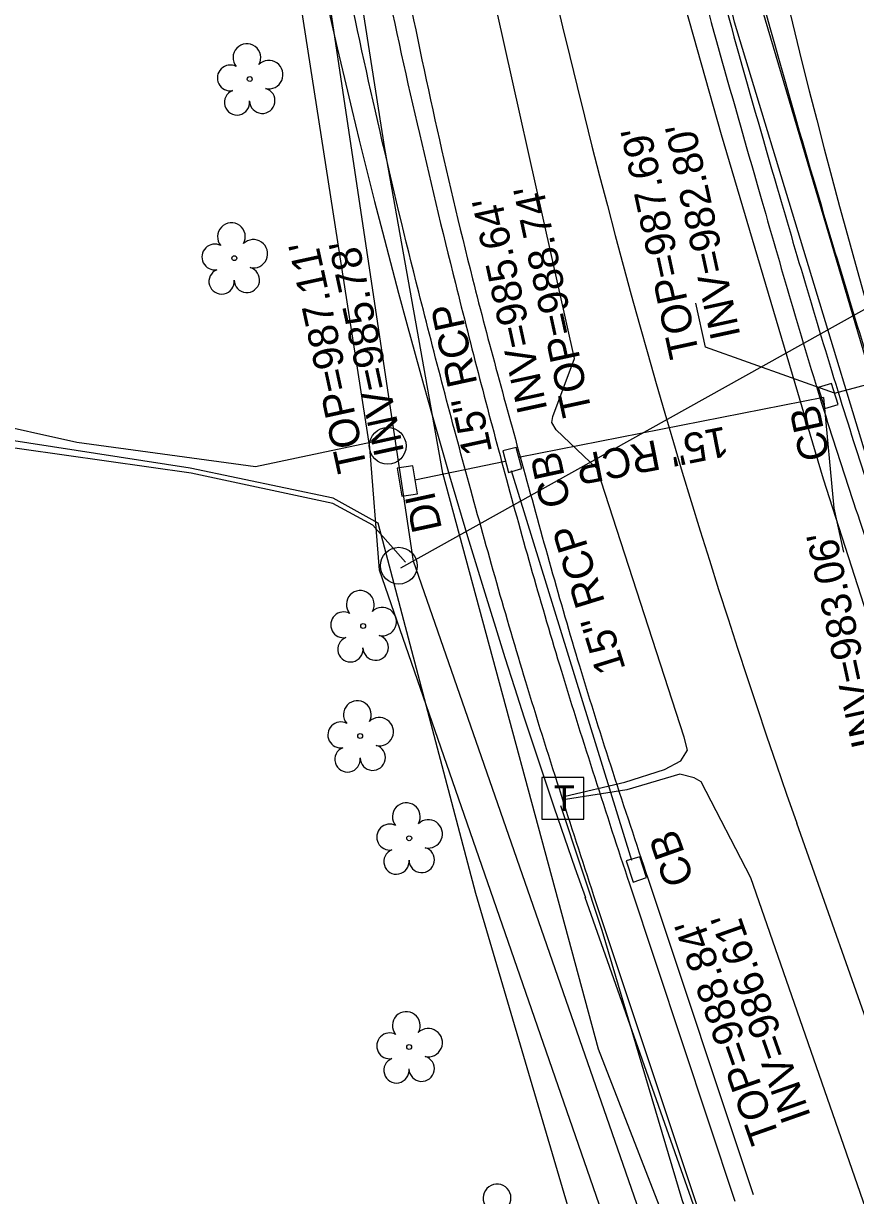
# Model space of a CAD drawing. Extents: x 1614427 to 1617186, y 896524 to 905462.
# Drawn here: x 1615976.5 to 1616087.8, y 904278.6 to 904435.4 of the extents above; entities that cross this region are included whole.
import ezdxf

# ---------------------------------------------------------------- set-up
doc = ezdxf.new("R2010")
doc.units = 0
for name, color, linetype in [('Exist Horizontal Alignment', 7, 'Continuous'), ('Exist Right of Way Line', 7, 'Continuous'), ('Exist Roads Curbs', 7, 'Continuous'), ('Exist Roads EOP', 7, 'Continuous'), ('Exist Roads EOP Other', 7, 'Continuous'), ('Exist Structure Minor Catch Basin', 7, 'Continuous'), ('Exist Structure Minor Catch Basin Leader', 7, 'Continuous'), ('Exist Structure Minor Catch Basin Text', 7, 'Continuous'), ('Exist Structure Minor Catch Basin Top Elevation', 7, 'Continuous'), ('Exist Structure Minor Drop Inlet', 7, 'Continuous'), ('Exist Structure Minor Drop Inlet Text', 7, 'Continuous'), ('Exist Structure Minor Drop Inlet Top Elevation', 7, 'Continuous'), ('Exist Structure Minor Pipes RCP 15 Inch', 7, 'Continuous'), ('Exist Structure Minor Pipes RCP 15 Inch Invert', 7, 'Continuous'), ('Exist Structure Minor Pipes RCP 15 Inch Leader', 7, 'Continuous'), ('Exist Structure Minor Pipes RCP 15 Inch Text', 7, 'Continuous'), ('Exist Structure Minor Pipes RCP 18 Inch', 7, 'Continuous'), ('Exist Structure Minor Pipes RCP 18 Inch Invert', 7, 'Continuous'), ('Exist Utilities Gas UG Line SUE LOS B', 7, 'Continuous'), ('Exist Utilities Other Pole CELL', 7, 'Continuous'), ('Exist Utilities Power UG Cable SUE LOS B', 7, 'Continuous'), ('Exist Utilities Power UG Cable SUE LOS D', 7, 'Continuous'), ('Exist Utilities Telephone Pedestal CELL', 7, 'Continuous'), ('Exist Utilities Telephone UG Cable SUE LOS B', 7, 'Continuous'), ('Exist Utilities Telephone UG FO SUE LOS B', 7, 'Continuous'), ('Exist Utilities TV UG Cable SUE LOS B', 7, 'Continuous'), ('Exist Utilities TV UG Cable SUE LOS D', 7, 'Continuous'), ('Exist Utilities TV UG FO Cable SUE LOS B', 7, 'Continuous'), ('Exist Utilities Water UG Line SUE LOS B', 7, 'Continuous'), ('Exist Vegetation Tree CELL', 7, 'Continuous')]:
    doc.layers.add(name, color=color, linetype=linetype)

# ---------------------------------------------------------------- blocks, each defined once
blk = doc.blocks.new('EXIST UTILITIES TELEPHONE PEDESTAL')
at = {"layer": 'Exist Utilities Telephone Pedestal CELL'}
blk.add_line((0, 0), (0, 0), dxfattribs=at)
blk.add_lwpolyline([(-0.0545, -0.0565), (0.0574, -0.0565), (0.0574, 0.0554), (-0.0545, 0.0554), (-0.0545, -0.0565)], dxfattribs=at)
blk.add_text('T', height=0.0684, dxfattribs=at).set_placement((-0.0226, -0.0343))

msp = doc.modelspace()

# ---------------------------------------------------------------- linework, layer by layer
at = {"layer": 'Exist Horizontal Alignment'}
msp.add_line((1616145.53, 904142.15), (1616079.93, 904328.43), dxfattribs=at)
msp.add_arc((1617077.64, 904679.78), 1057.77, 185.13333, 199.4, dxfattribs=at)
at = {"layer": 'Exist Right of Way Line'}
msp.add_line((1616117.23, 904132.18), (1616051.63, 904318.47), dxfattribs=at)
for radius in [1027.77, 1087.77]:
    msp.add_arc((1617077.64, 904679.78), radius, 185.13333, 199.4, dxfattribs=at)
at = {"layer": 'Exist Roads Curbs'}
msp.add_line((1616057.52, 904320.31), (1616071.65, 904277.84), dxfattribs=at)
for points in [[(1616036.89, 904712.38), (1616036.47, 904709.78), (1616036.41, 904704.57), (1616037.92, 904663.56), (1616040.29, 904622.52), (1616044.13, 904581.91), (1616049.52, 904539.43), (1616056.84, 904495.96), (1616066.12, 904453.97), (1616077.29, 904413.44), (1616085.97, 904384.46), (1616094.57, 904358.18), (1616103.14, 904334.3)], [(1615997.69, 904709.96), (1615998.81, 904662.39), (1616001.48, 904618.72), (1616005.29, 904576.95), (1616010.16, 904533.14), (1616016.37, 904488.29), (1616024.44, 904443.46), (1616034.24, 904400.68), (1616040.86, 904375.22), (1616048.42, 904348.78), (1616057.52, 904320.31)]]:
    msp.add_spline(points, degree=3, dxfattribs=at)
at = {"layer": 'Exist Roads EOP'}
msp.add_line((1616059.98, 904321.05), (1616074.08, 904278.73), dxfattribs=at)
for points in [[(1616075.74, 904745.69), (1616063.59, 904746.06), (1616055.4, 904744.64), (1616049.66, 904742.08), (1616047.05, 904740.31), (1616042.03, 904735.52), (1616039.5, 904732.38), (1616037.34, 904728.4), (1616035.1, 904719.25), (1616034.05, 904709.96), (1616033.94, 904704.26), (1616035.54, 904663.34), (1616037.88, 904622.38), (1616041.67, 904581.5), (1616047.12, 904539.04), (1616054.36, 904495.38), (1616063.72, 904453.46), (1616074.98, 904412.62), (1616083.53, 904383.7), (1616092.27, 904357.36), (1616100.84, 904333.27)], [(1616000.22, 904709.8), (1616001.23, 904662.78), (1616003.98, 904618.91), (1616007.63, 904577.2), (1616012.51, 904533.44), (1616018.8, 904488.71), (1616027.01, 904443.97), (1616036.54, 904401.25), (1616043.36, 904375.84), (1616050.84, 904349.46), (1616059.98, 904321.05)]]:
    msp.add_spline(points, degree=3, dxfattribs=at)
at = {"layer": 'Exist Roads EOP Other'}
msp.add_line((1616066.88, 904276.41), (1616052.78, 904318.7), dxfattribs=at)
for points in [[(1616041.38, 904704.69), (1616042.91, 904663.74), (1616045.28, 904623.06), (1616049.16, 904582.4), (1616054.54, 904539.86), (1616061.85, 904496.88), (1616070.96, 904455.18), (1616082.1, 904414.74), (1616090.78, 904386), (1616099.26, 904359.95), (1616107.9, 904336.06)], [(1616052.78, 904318.7), (1616043.67, 904347.34), (1616036.08, 904373.84), (1616029.35, 904399.46), (1616019.45, 904442.61), (1616011.39, 904487.69), (1616005.24, 904532.38), (1616000.37, 904576.64), (1615999.71, 904583.21)]]:
    msp.add_spline(points, degree=3, dxfattribs=at)
at = {"layer": 'Exist Structure Minor Catch Basin'}
for points in [[(1616084.55, 904387.26), (1616082.76, 904386.71), (1616083.67, 904383.89), (1616085.44, 904384.43), (1616084.55, 904387.26)], [(1616041.33, 904375.36), (1616043.13, 904375.88), (1616042.38, 904378.7), (1616040.58, 904378.23), (1616041.33, 904375.36)], [(1616058.01, 904320.52), (1616059.81, 904321.14), (1616058.9, 904323.9), (1616057.09, 904323.36), (1616058.01, 904320.52)]]:
    msp.add_lwpolyline(points, dxfattribs=at)
at = {"layer": 'Exist Structure Minor Catch Basin Leader'}
msp.add_lwpolyline([(1616084.97, 904385.98), (1616067.71, 904392.12), (1616066.43, 904397.99)], dxfattribs=at)
at = {"layer": 'Exist Structure Minor Drop Inlet'}
msp.add_lwpolyline([(1616027.09, 904372.19), (1616029.16, 904372.48), (1616028.56, 904376.25), (1616026.46, 904375.93), (1616027.09, 904372.19)], dxfattribs=at)
at = {"layer": 'Exist Structure Minor Pipes RCP 15 Inch'}
for p, q in [((1616083.48, 904385.36), (1616042.7, 904377.35)), ((1616083.48, 904385.36), (1616042.7, 904377.35)), ((1616040.92, 904376.8), (1616028.81, 904374.3)), ((1616040.92, 904376.8), (1616028.81, 904374.3)), ((1616041.71, 904375.62), (1616057.82, 904323.47)), ((1616041.71, 904375.62), (1616057.82, 904323.47))]:
    msp.add_line(p, q, dxfattribs=at)
at = {"layer": 'Exist Structure Minor Pipes RCP 15 Inch Leader'}
msp.add_lwpolyline([(1616083.48, 904385.36), (1616084.88, 904370.55), (1616086.16, 904364.68)], dxfattribs=at)
at = {"layer": 'Exist Structure Minor Pipes RCP 18 Inch'}
msp.add_line((1616084.97, 904385.98), (1616105.4, 904391.46), dxfattribs=at)
msp.add_line((1616084.97, 904385.98), (1616105.4, 904391.46), dxfattribs=at)
at = {"layer": 'Exist Utilities Gas UG Line SUE LOS B'}
msp.add_lwpolyline([(1616112.81, 904150.47), (1616095.02, 904196.89), (1616086.93, 904216.94), (1616080.62, 904232.37), (1616061.55, 904277.17), (1616053.37, 904298.2), (1616032.55, 904375.26), (1616024.82, 904418.68), (1616016.83, 904469.58), (1616008.07, 904526.35), (1616004.5, 904556.45)], dxfattribs=at)
at = {"layer": 'Exist Utilities Other Pole CELL'}
for centre in [(1616025.19, 904378.91), (1616026.67, 904362.87)]:
    msp.add_circle(centre, 2.46, dxfattribs=at)
at = {"layer": 'Exist Utilities Power UG Cable SUE LOS B'}
msp.add_lwpolyline([(1616024.8, 904379.75), (1616007.51, 904376.09), (1615983.58, 904379.37), (1615970.76, 904382.21), (1615936.94, 904387.13), (1615897.7, 904396.33), (1615868.35, 904406.71), (1615862.89, 904413.51), (1615851.92, 904436.53), (1615843.3, 904450.47), (1615836.53, 904457.93), (1615811.09, 904476.14), (1615780.1, 904485.64), (1615765.05, 904484.84), (1615750.44, 904471.86), (1615740.03, 904463.22)], dxfattribs=at)
at = {"layer": 'Exist Utilities Power UG Cable SUE LOS D'}
for points in [[(1616024.11, 904362.27), (1616022.79, 904378.71), (1615987.51, 904605.51), (1616046.09, 904840.84)], [(1616026.95, 904362.58), (1616108.77, 904408.22), (1616222.52, 904447.26), (1616200.84, 904564.95)], [(1616236.67, 903748.63), (1616173.38, 903931.36), (1616078.95, 904203.95), (1616024.11, 904362.27)]]:
    msp.add_lwpolyline(points, dxfattribs=at)
at = {"layer": 'Exist Utilities Telephone UG Cable SUE LOS B'}
for points in [[(1616048.94, 904332.04), (1616056.91, 904333.91), (1616062.21, 904335.58), (1616064.42, 904336.78), (1616065.29, 904338.19), (1616064.86, 904339.94), (1616053.21, 904375.85), (1616047.74, 904381.07), (1616047.16, 904382.03), (1616047.3, 904382.84), (1616050.2, 904390.58), (1616036.77, 904450.77), (1616023.33, 904513.19), (1616016.15, 904558.39)], [(1616264.73, 903785.56), (1616225.23, 903895.34), (1616215.6, 903922.1), (1616202.44, 903959.77), (1616193.59, 903987.06), (1616171.78, 904048.65), (1616147.44, 904117.95), (1616126.43, 904148.49), (1616103.05, 904238.24), (1616092.8, 904266.31), (1616073.76, 904321.1), (1616067.14, 904333.96), (1616066.19, 904334.49), (1616064.27, 904334.96), (1616057.18, 904332.89), (1616048.96, 904331.57)], [(1616048.33, 904330.8), (1616053.85, 904314.12), (1616064.53, 904278.06), (1616076.61, 904243.93), (1616083.17, 904220.39), (1616080.21, 904212.01), (1616079.68, 904210.16), (1616080.3, 904208.81)]]:
    msp.add_lwpolyline(points, dxfattribs=at)
at = {"layer": 'Exist Utilities Telephone UG FO SUE LOS B'}
for points in [[(1616227.47, 903998.34), (1616211.12, 904046.11), (1616197.17, 904083.61), (1616180.84, 904129.23), (1616169.23, 904161.39), (1616162.49, 904178.57), (1616139.6, 904240.02), (1616090.77, 904372.44), (1616071.57, 904435.61), (1616056.71, 904499.76), (1616046.9, 904559.71)], [(1616172.98, 904168.79), (1616171.02, 904169.17), (1616169.94, 904170.68), (1616165.82, 904179.93), (1616142.94, 904241.46), (1616115.62, 904313.42), (1616094.14, 904373.71), (1616075.4, 904437.07), (1616059.87, 904500.59), (1616050.65, 904559.97)]]:
    msp.add_lwpolyline(points, dxfattribs=at)
at = {"layer": 'Exist Utilities TV UG Cable SUE LOS B'}
msp.add_lwpolyline([(1616027.58, 904363.35), (1616023.21, 904368.31), (1616017.83, 904371.19), (1615998.91, 904375.25), (1615970.55, 904379.25), (1615936.7, 904383.75), (1615897.49, 904393.93), (1615866.72, 904404.04), (1615862.97, 904406.89), (1615854.55, 904417.3), (1615840.06, 904422.53), (1615819.41, 904426.03), (1615794.82, 904424.38), (1615770.62, 904419.24), (1615748.65, 904413.39), (1615748.63, 904413.39)], dxfattribs=at)
at = {"layer": 'Exist Utilities TV UG Cable SUE LOS D'}
for points in [[(1616028.66, 904363.47), (1615992.27, 904606.06), (1616050.93, 904839.81)], [(1616295.86, 903492.41), (1616273.81, 903595.89), (1616240.99, 903749.89), (1616178.16, 903933.06), (1616083.67, 904205.09), (1616028.66, 904363.47)]]:
    msp.add_lwpolyline(points, dxfattribs=at)
at = {"layer": 'Exist Utilities TV UG FO Cable SUE LOS B'}
msp.add_lwpolyline([(1616082.03, 904205.63), (1616078.76, 904211.5), (1616072.95, 904217.64), (1616063.83, 904236.79), (1616050.03, 904274.65), (1616036.99, 904318.99), (1616023.92, 904368.58), (1616017.91, 904371.93), (1615998.76, 904375.92), (1615970.79, 904380.24), (1615936.88, 904384.46), (1615897.53, 904394.73), (1615867.22, 904404.56), (1615863.54, 904407.73), (1615855.35, 904417.46), (1615839.69, 904423.44), (1615819.45, 904426.72), (1615794.88, 904425.22), (1615770.33, 904420), (1615748.51, 904414.05)], dxfattribs=at)
at = {"layer": 'Exist Utilities Water UG Line SUE LOS B'}
msp.add_lwpolyline([(1616526.94, 903118.95), (1616504.59, 903181.23), (1616480.02, 903252.46), (1616446.17, 903345), (1616411.28, 903445.17), (1616385.62, 903515.15), (1616350.02, 903616.87), (1616323.73, 903691.37), (1616291.21, 903786.26), (1616260.45, 903872.07), (1616224.66, 903974.02), (1616192.08, 904066.13), (1616173.94, 904118.11), (1616130.42, 904237.78), (1616097.26, 904331.65), (1616083.48, 904374.45), (1616069.85, 904420.53), (1616059.14, 904458.49), (1616050.85, 904496.39), (1616045.84, 904527.76), (1616030.28, 904669.9)], dxfattribs=at)
at = {"layer": 'Exist Vegetation Tree CELL'}
for p, q in [((1616006.73, 904427.99), (1616006.73, 904427.99)), ((1616004.67, 904404.02), (1616004.67, 904404.02)), ((1616021.91, 904354.81), (1616021.91, 904354.81)), ((1616021.51, 904340.08), (1616021.51, 904340.08)), ((1616028.07, 904326.4), (1616028.07, 904326.4)), ((1616028.06, 904298.47), (1616028.06, 904298.47))]:
    msp.add_line(p, q, dxfattribs=at)
for centre in [(1616006.73, 904427.99), (1616004.67, 904404.02), (1616021.91, 904354.81), (1616021.51, 904340.08), (1616028.07, 904326.4), (1616028.06, 904298.47)]:
    msp.add_circle(centre, 0.326, dxfattribs=at)
for centre, radius, start, end in [((1616006.35, 904430.86), 1.86, 330.1651, 219.7134), ((1616004.13, 904428.14), 1.73, 62.6636, 279.3457), ((1616009.28, 904428.58), 1.9, 257.1011, 134.1999), ((1616005.03, 904424.87), 1.69, 111.5671, 6.231), ((1616008.41, 904425.09), 1.7, 181.2822, 74.56), ((1616004.28, 904406.9), 1.86, 330.1651, 219.7134), ((1616002.06, 904404.18), 1.73, 62.6636, 279.3457), ((1616007.22, 904404.61), 1.9, 257.1011, 134.1999), ((1616002.96, 904400.9), 1.69, 111.5671, 6.231), ((1616006.34, 904401.12), 1.7, 181.2822, 74.56), ((1616021.52, 904357.68), 1.86, 330.1651, 219.7134), ((1616024.46, 904355.39), 1.9, 257.1011, 134.1999), ((1616019.3, 904354.96), 1.73, 62.6636, 279.3457), ((1616020.2, 904351.68), 1.69, 111.5671, 6.231), ((1616023.58, 904351.91), 1.7, 181.2822, 74.56), ((1616021.13, 904342.95), 1.86, 330.1651, 219.7134), ((1616018.91, 904340.23), 1.73, 62.6636, 279.3457), ((1616024.06, 904340.66), 1.9, 257.1011, 134.1999), ((1616019.81, 904336.95), 1.69, 111.5671, 6.231), ((1616023.19, 904337.18), 1.7, 181.2822, 74.56), ((1616027.68, 904329.28), 1.86, 330.1651, 219.7134), ((1616030.62, 904326.99), 1.9, 257.1011, 134.1999), ((1616025.46, 904326.56), 1.73, 62.6636, 279.3457), ((1616026.36, 904323.28), 1.69, 111.5671, 6.231), ((1616029.74, 904323.5), 1.7, 181.2822, 74.56), ((1616027.68, 904301.34), 1.86, 330.1651, 219.7134), ((1616030.61, 904299.05), 1.9, 257.1011, 134.1999), ((1616025.46, 904298.62), 1.73, 62.6636, 279.3457), ((1616026.36, 904295.34), 1.69, 111.5671, 6.231), ((1616029.73, 904295.57), 1.7, 181.2822, 74.56), ((1616039.82, 904278.26), 1.86, 330.1651, 219.7134)]:
    msp.add_arc(centre, radius, start, end, dxfattribs=at)

# ---------------------------------------------------------------- block references
at = {"layer": 'Exist Utilities Telephone Pedestal CELL', "xscale": 50, "yscale": 50}
msp.add_blockref('EXIST UTILITIES TELEPHONE PEDESTAL', (1616048.55, 904331.77), dxfattribs=at)

# ---------------------------------------------------------------- texts
at = {"layer": 'Exist Structure Minor Catch Basin Text'}
for rotation, p in [(102.2667, (1616084.37, 904377.38)), (102.2667, (1616049.7, 904371.11)), (109.4, (1616066.25, 904320.81))]:
    msp.add_text('CB', height=4, rotation=rotation, dxfattribs=at).set_placement(p)
at = {"layer": 'Exist Structure Minor Catch Basin Top Elevation'}
for s, rotation, p in [("TOP=987.69'", 102.2667, (1616066.9, 904391.11)), ("TOP=988.74'", 102.2667, (1616052.55, 904383.31)), ("TOP=988.84'", 109.4, (1616077.7, 904286.34))]:
    msp.add_text(s, height=4, rotation=rotation, dxfattribs=at).set_placement(p)
at = {"layer": 'Exist Structure Minor Drop Inlet Text'}
msp.add_text('DI', height=4, rotation=102.2667, dxfattribs=at).set_placement((1616032.48, 904367.81))
at = {"layer": 'Exist Structure Minor Drop Inlet Top Elevation'}
msp.add_text("TOP=987.11'", height=4, rotation=102.2667, dxfattribs=at).set_placement((1616022.46, 904375.83))
at = {"layer": 'Exist Structure Minor Pipes RCP 15 Inch Invert'}
for s, rotation, p in [("INV=985.64'", 102.2667, (1616046.57, 904383.75)), ("INV=985.78'", 102.2667, (1616027.41, 904378.05)), ("INV=983.06'", 102.2667, (1616091.31, 904338.99)), ("INV=986.61'", 109.4, (1616081.85, 904289.18))]:
    msp.add_text(s, height=4, rotation=rotation, dxfattribs=at).set_placement(p)
at = {"layer": 'Exist Structure Minor Pipes RCP 15 Inch Text'}
for rotation, p in [(102.2667, (1616039.19, 904378.13)), (191.1223, (1616070.31, 904381.53)), (107.1684, (1616057.05, 904349.07))]:
    msp.add_text('15" RCP', height=4, rotation=rotation, dxfattribs=at).set_placement(p)
at = {"layer": 'Exist Structure Minor Pipes RCP 18 Inch Invert'}
msp.add_text("INV=982.80'", height=4, rotation=102.2667, dxfattribs=at).set_placement((1616072.41, 904393.64))

doc.saveas('drawing.dxf')
